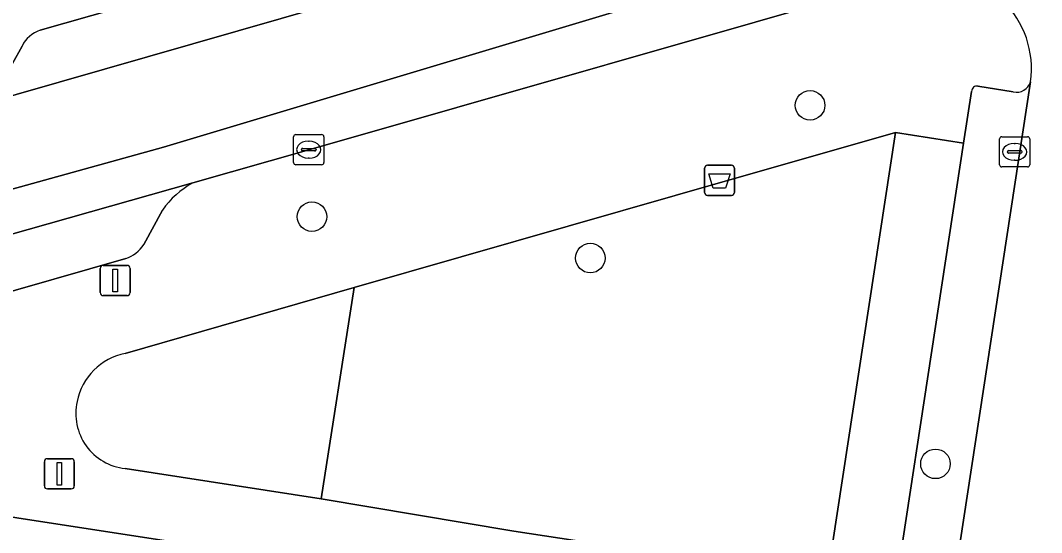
# Model space of a CAD drawing. Extents: x 162172 to 163187, y 382874 to 383685.
# Drawn here: x 163016.11 to 163049.92, y 383263.94 to 383280.9 of the extents above; entities that cross this region are included whole.
import ezdxf

# ---------------------------------------------------------------- set-up
doc = ezdxf.new("R2010")
doc.units = 0
for name, color, linetype in [('IMGEO_Afvalbak', 7, 'Continuous'), ('IMGEO_Boom', 7, 'Continuous'), ('IMGEO_Erf', 7, 'Continuous'), ('IMGEO_Groenvoorziening', 7, 'Continuous'), ('IMGEO_Kolk', 7, 'Continuous'), ('IMGEO_Lichtmast', 7, 'Continuous'), ('IMGEO_Parkeervlak_open', 7, 'Continuous'), ('IMGEO_Rijbaan_lokaal_gesloten', 7, 'Continuous'), ('IMGEO_Rijbaan_lokaal_open', 7, 'Continuous'), ('IMGEO_Voetpad_open', 7, 'Continuous')]:
    doc.layers.add(name, color=color, linetype=linetype)

msp = doc.modelspace()

# ---------------------------------------------------------------- linework, layer by layer
at = {"layer": 'IMGEO_Afvalbak'}
for p, q in [((163038.76, 383275.202), (163038.76, 383276.002)), ((163038.76, 383276.002), (163038.76, 383275.202)), ((163038.86, 383276.102), (163039.65, 383276.102)), ((163039.65, 383276.102), (163038.86, 383276.102)), ((163039.75, 383276.002), (163039.75, 383275.202)), ((163039.75, 383275.202), (163039.75, 383276.002)), ((163039.65, 383275.102), (163038.86, 383275.102)), ((163038.86, 383275.102), (163039.65, 383275.102))]:
    msp.add_line(p, q, dxfattribs=at)
msp.add_lwpolyline([(163038.903, 383275.816), (163039.607, 383275.816), (163039.458, 383275.346), (163039.052, 383275.346), (163038.903, 383275.816)], dxfattribs=at)
for centre, start, end in [((163038.86, 383276.002), 90, 180), ((163038.86, 383276.002), 90, 180), ((163039.65, 383276.002), 0, 90), ((163039.65, 383276.002), 360, 90), ((163038.86, 383275.202), 180, 270), ((163038.86, 383275.202), 180, 270), ((163039.65, 383275.202), 270, 0), ((163039.65, 383275.202), 270, 0)]:
    msp.add_arc(centre, 0.1, start, end, dxfattribs=at)
at = {"layer": 'IMGEO_Boom'}
for centre in [(163042.255, 383278.085), (163025.763, 383274.399), (163034.98, 383273.029), (163046.406, 383266.215)]:
    msp.add_circle(centre, 0.489, dxfattribs=at)
at = {"layer": 'IMGEO_Erf'}
msp.add_lwpolyline([(163042.573, 383260.331), (163000, 383266.891), (162992.357, 383268.069)], dxfattribs=at)
at = {"layer": 'IMGEO_Groenvoorziening'}
msp.add_lwpolyline([(163037.793, 383275.104), (163027.16, 383272.057), (163026.073, 383265.053), (163032.443, 383263.993), (163042.825, 383262.415), (163045.084, 383277.184)], close=True, dxfattribs=at)
msp.add_lwpolyline([(163019.577, 383266.061), (163026.073, 383265.053), (163027.16, 383272.057), (163019.579, 383269.874)], dxfattribs=at)
for centre, radius, start, end in [((163019.994, 383267.87), 2.047, 101.708, 168.4719), ((163019.772, 383267.878), 1.827, 167.3151, 263.8872)]:
    msp.add_arc(centre, radius, start, end, dxfattribs=at)
at = {"layer": 'IMGEO_Kolk'}
for p, q in [((163025.156, 383276.191), (163025.156, 383277.043)), ((163025.231, 383277.117), (163026.083, 383277.117)), ((163026.157, 383277.043), (163026.157, 383276.191)), ((163048.529, 383276.119), (163048.529, 383276.971)), ((163048.604, 383277.045), (163049.456, 383277.045)), ((163049.53, 383276.971), (163049.53, 383276.119)), ((163025.415, 383276.611), (163025.415, 383276.623)), ((163025.458, 383276.66), (163025.856, 383276.66)), ((163025.644, 383276.897), (163025.669, 383276.897)), ((163025.899, 383276.623), (163025.899, 383276.611)), ((163049.017, 383276.825), (163049.042, 383276.825)), ((163025.853, 383276.574), (163025.455, 383276.574)), ((163025.667, 383276.337), (163025.642, 383276.337)), ((163048.788, 383276.539), (163048.788, 383276.551)), ((163049.226, 383276.502), (163048.828, 383276.502)), ((163048.831, 383276.588), (163049.229, 383276.588)), ((163049.272, 383276.551), (163049.272, 383276.539)), ((163026.083, 383276.117), (163025.231, 383276.117)), ((163049.456, 383276.045), (163048.604, 383276.045)), ((163049.04, 383276.265), (163049.015, 383276.265))]:
    msp.add_line(p, q, dxfattribs=at)
for points in [[(163025.156, 383276.191), (163025.156, 383277.043)], [(163025.231, 383277.117), (163026.083, 383277.117)], [(163026.157, 383277.043), (163026.157, 383276.191)], [(163048.529, 383276.119), (163048.529, 383276.971)], [(163048.604, 383277.045), (163049.456, 383277.045)], [(163049.53, 383276.971), (163049.53, 383276.119)], [(163026.083, 383276.117), (163025.231, 383276.117)], [(163049.456, 383276.045), (163048.604, 383276.045)]]:
    msp.add_lwpolyline(points, dxfattribs=at)
for centre, radius, start, end in [((163025.233, 383277.041), 0.0765, 91.552, 178.448), ((163025.233, 383277.041), 0.0765, 91.552, 178.448), ((163026.081, 383277.041), 0.0765, 1.552, 88.448), ((163026.081, 383277.041), 0.0765, 1.552, 88.448), ((163048.606, 383276.969), 0.0765, 91.552, 178.448), ((163048.606, 383276.969), 0.0765, 91.552, 178.448), ((163049.454, 383276.969), 0.0765, 1.552, 88.448), ((163049.454, 383276.969), 0.0765, 1.552, 88.448), ((163025.455, 383276.62), 0.0403, 85.8775, 175.7526), ((163025.452, 383276.61), 0.0366, 178.938, 274.7102), ((163025.856, 383276.617), 0.043, 264.8664, 352.4533), ((163025.86, 383276.622), 0.0386, 1.7309, 96.639), ((163048.828, 383276.548), 0.0403, 85.8775, 175.7526), ((163048.825, 383276.538), 0.0366, 178.938, 274.7102), ((163049.229, 383276.545), 0.043, 264.8664, 352.4533), ((163049.233, 383276.55), 0.0386, 1.7309, 96.639), ((163025.233, 383276.193), 0.0765, 181.552, 268.448), ((163025.233, 383276.193), 0.0765, 181.552, 268.448), ((163026.081, 383276.193), 0.0765, 271.552, 358.448), ((163026.081, 383276.193), 0.0765, 271.552, 358.448), ((163048.606, 383276.121), 0.0765, 181.552, 268.448), ((163048.606, 383276.121), 0.0765, 181.552, 268.448), ((163049.454, 383276.121), 0.0765, 271.552, 358.448), ((163049.454, 383276.121), 0.0765, 271.552, 358.448)]:
    msp.add_arc(centre, radius, start, end, dxfattribs=at)
for centre, major_axis, ratio, start_param, end_param in [((163025.643, 383276.617), (-0.387, 0.002), 0.722429, 4.712389, 7.853982), ((163025.668, 383276.617), (-0.39, 0.002), 0.717154, 1.570796, 4.712389), ((163049.016, 383276.545), (-0.387, 0.002), 0.722429, 4.712389, 7.853982), ((163049.041, 383276.545), (-0.39, 0.002), 0.717154, 1.570796, 4.712389)]:
    msp.add_ellipse(centre, major_axis=major_axis, ratio=ratio, start_param=start_param, end_param=end_param, dxfattribs=at)
at = {"layer": 'IMGEO_Lichtmast'}
for p, q in [((163018.75, 383271.886), (163018.75, 383272.686)), ((163018.75, 383272.686), (163018.75, 383271.886)), ((163018.85, 383272.786), (163019.64, 383272.786)), ((163019.64, 383272.786), (163018.85, 383272.786)), ((163019.74, 383272.686), (163019.74, 383271.886)), ((163019.74, 383271.886), (163019.74, 383272.686)), ((163019.64, 383271.786), (163018.85, 383271.786)), ((163018.85, 383271.786), (163019.64, 383271.786)), ((163016.903, 383265.487), (163016.903, 383266.287)), ((163016.903, 383266.287), (163016.903, 383265.487)), ((163017.003, 383266.387), (163017.793, 383266.387)), ((163017.793, 383266.387), (163017.003, 383266.387)), ((163017.893, 383266.287), (163017.893, 383265.487)), ((163017.893, 383265.487), (163017.893, 383266.287)), ((163017.793, 383265.387), (163017.003, 383265.387)), ((163017.003, 383265.387), (163017.793, 383265.387))]:
    msp.add_line(p, q, dxfattribs=at)
for points in [[(163019.17, 383272.661), (163019.32, 383272.661), (163019.32, 383271.911), (163019.17, 383271.911), (163019.17, 383272.661)], [(163017.323, 383266.262), (163017.473, 383266.262), (163017.473, 383265.512), (163017.323, 383265.512), (163017.323, 383266.262)]]:
    msp.add_lwpolyline(points, dxfattribs=at)
for centre, start, end in [((163018.85, 383272.686), 90, 180), ((163018.85, 383272.686), 90, 180), ((163019.64, 383272.686), 0, 90), ((163019.64, 383272.686), 360, 90), ((163018.85, 383271.886), 180, 270), ((163018.85, 383271.886), 180, 270), ((163019.64, 383271.886), 270, 0), ((163019.64, 383271.886), 270, 0), ((163017.003, 383266.287), 90, 180), ((163017.003, 383266.287), 90, 180), ((163017.793, 383266.287), 0, 90), ((163017.793, 383266.287), 360, 90), ((163017.003, 383265.487), 180, 270), ((163017.003, 383265.487), 180, 270), ((163017.793, 383265.487), 270, 0), ((163017.793, 383265.487), 270, 0)]:
    msp.add_arc(centre, 0.1, start, end, dxfattribs=at)
at = {"layer": 'IMGEO_Parkeervlak_open'}
for points in [[(163036.014, 383286.05), (163016.76, 383280.569)], [(163016.165, 383280.049), (163015.523, 383278.899), (163015.003, 383278.295), (163014.75, 383278.161), (163014.462, 383278.009), (163039.446, 383285.182)], [(163041.863, 383228.565), (163041.878, 383228.662), (163042.268, 383231.213), (163049.554, 383278.864)], [(163048.98, 383278.527), (163047.815, 383278.72)], [(163047.601, 383278.546), (163047.34, 383276.837), (163040.959, 383235.075)], [(163021.814, 383275.521), (163007.437, 383271.446)], [(163020.195, 383273.476), (163020.81, 383274.618)], [(163009.902, 383270.234), (163019.602, 383273.011)]]:
    msp.add_lwpolyline(points, dxfattribs=at)
for centre, radius, start, end in [((163017.081, 383279.602), 1.019, 108.3353, 153.9684), ((163047.784, 383278.54), 0.183, 80.1609, 178.0671), ((163049.082, 383279.011), 0.494, 258.1048, 342.7303), ((163023.383, 383272.767), 3.17, 119.6713, 144.2652), ((163019.21, 383274.121), 1.177, 289.4362, 326.7672)]:
    msp.add_arc(centre, radius, start, end, dxfattribs=at)
at = {"layer": 'IMGEO_Rijbaan_lokaal_gesloten'}
for points in [[(163040.415, 383285.48), (163039.446, 383285.182), (163014.462, 383278.009), (163008.552, 383276.33)], [(163040.344, 383282.562), (163020.844, 383276.695), (163009.736, 383273.624), (163003.62, 383272.424), (163000.382, 383272.424), (162997.504, 383272.791), (162988.869, 383274.025), (162979.785, 383275.484), (162963.075, 383278.288), (162940.869, 383281.654)], [(162940.869, 383281.654), (162963.075, 383278.288), (162979.785, 383275.484), (162988.869, 383274.025), (162997.504, 383272.791), (163000.382, 383272.424), (163003.62, 383272.424), (163009.736, 383273.624), (163020.844, 383276.695), (163040.344, 383282.562)], [(163007.437, 383271.446), (163021.814, 383275.521), (163025.657, 383276.617), (163045.337, 383282.248), (163045.541, 383282.298)]]:
    msp.add_lwpolyline(points, dxfattribs=at)
at = {"layer": 'IMGEO_Rijbaan_lokaal_open'}
msp.add_lwpolyline([(163049.554, 383278.864), (163042.268, 383231.213), (163045.786, 383230.678), (163052.957, 383278.34)], dxfattribs=at)
msp.add_arc((163046.451, 383279.3), 3.134, 352.004, 99.6618, dxfattribs=at)
at = {"layer": 'IMGEO_Voetpad_open'}
for points in [[(163036.074, 383287.123), (163029.209, 383285.15), (163013.995, 383280.776), (163014.75, 383278.161), (163015.003, 383278.295), (163015.523, 383278.899), (163016.165, 383280.049)], [(163016.76, 383280.569), (163036.014, 383286.05)], [(163045.541, 383282.298), (163045.337, 383282.248), (163025.657, 383276.617), (163021.814, 383275.521)], [(163047.815, 383278.72), (163048.98, 383278.527)], [(163037.793, 383275.104), (163045.084, 383277.184), (163047.34, 383276.837), (163047.601, 383278.546)], [(163040.959, 383235.075), (163047.34, 383276.837), (163045.084, 383277.184), (163042.825, 383262.415), (163042.573, 383260.331)], [(163019.579, 383269.874), (163027.16, 383272.057), (163037.793, 383275.104)], [(163020.81, 383274.618), (163020.195, 383273.476)], [(163019.602, 383273.011), (163009.902, 383270.234)], [(162987.607, 383269.67), (162987.498, 383268.807), (162992.357, 383268.069), (163000, 383266.891), (163042.573, 383260.331), (163042.825, 383262.415), (163032.443, 383263.993), (163026.073, 383265.053), (163019.577, 383266.061)]]:
    msp.add_lwpolyline(points, dxfattribs=at)
for centre, radius, start, end in [((163046.451, 383279.3), 3.134, 352.004, 99.6618), ((163017.081, 383279.602), 1.019, 108.3353, 153.9684), ((163047.784, 383278.54), 0.183, 80.1609, 178.0671), ((163049.082, 383279.011), 0.494, 258.1048, 342.7303), ((163023.383, 383272.767), 3.17, 119.6713, 144.2652), ((163019.21, 383274.121), 1.177, 289.4362, 326.7672), ((163019.994, 383267.87), 2.047, 101.708, 168.4719), ((163019.772, 383267.878), 1.827, 167.3151, 263.8872)]:
    msp.add_arc(centre, radius, start, end, dxfattribs=at)

doc.saveas('drawing.dxf')
